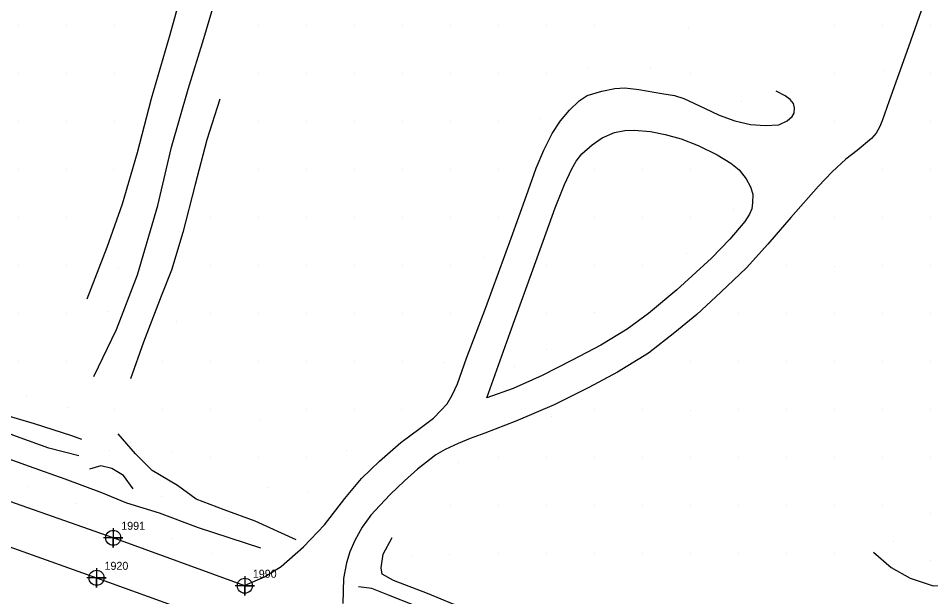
# Model space of a CAD drawing. Extents: x 1497074 to 1501343, y 481943 to 486114.
# Drawn here: x 1500304.3 to 1500589.4, y 482593.8 to 482774.6 of the extents above; entities that cross this region are included whole.
import ezdxf

# ---------------------------------------------------------------- set-up
doc = ezdxf.new("R2010")
doc.units = 0
for name, color, linetype in [('Exist DTM Crownline', 7, 'Continuous'), ('Exist DTM Crownline Cogo Number', 7, 'Continuous'), ('Exist DTM Crownline Cogo Point CELL', 7, 'Continuous'), ('Exist Roads EOP', 7, 'Continuous'), ('Exist Roads EOP Cogo Number', 7, 'Continuous'), ('Exist Roads EOP Cogo Point CELL', 7, 'Continuous'), ('PH Exist DTM Breakline', 7, 'Continuous'), ('PH Exist DTM Point', 7, 'Continuous')]:
    doc.layers.add(name, color=color, linetype=linetype)

msp = doc.modelspace()

# ---------------------------------------------------------------- linework, layer by layer
at = {"layer": 'Exist DTM Crownline'}
msp.add_lwpolyline([(1499395.36, 482985.02), (1499443.87, 482960.81), (1499493.08, 482936.36), (1499540.5, 482912.88), (1499586.46, 482890.36), (1499633.9, 482867.41), (1499680.88, 482845.25), (1499726.12, 482824.18), (1499773.19, 482803.77), (1499819.04, 482785.34), (1499906.6, 482751.56), (1499930.69, 482742.84), (1499979.87, 482724.77), (1500026.26, 482708.17), (1500077.15, 482689.67), (1500127.52, 482671.55), (1500177.68, 482653.78), (1500231.5, 482634.52), (1500279.65, 482617.19), (1500328.73, 482599.71), (1500369.66, 482584.94)], dxfattribs=at)
at = {"layer": 'Exist DTM Crownline Cogo Point CELL'}
msp.add_lwpolyline([(1500328.73, 482602.71), (1500328.73, 482596.71), (1500328.73, 482599.71), (1500331.73, 482599.71), (1500325.73, 482599.71)], dxfattribs=at)
msp.add_circle((1500328.73, 482599.71), 2.34, dxfattribs=at)
at = {"layer": 'Exist Roads EOP'}
msp.add_lwpolyline([(1500375.07, 482597.23), (1500333.95, 482612.21), (1500284.36, 482629.66)], dxfattribs=at)
at = {"layer": 'Exist Roads EOP Cogo Point CELL'}
for points in [[(1500333.95, 482615.21), (1500333.95, 482609.21), (1500333.95, 482612.21), (1500336.95, 482612.21), (1500330.95, 482612.21)], [(1500375.07, 482600.23), (1500375.07, 482594.23), (1500375.07, 482597.23), (1500378.07, 482597.23), (1500372.07, 482597.23)]]:
    msp.add_lwpolyline(points, dxfattribs=at)
for centre in [(1500333.95, 482612.21), (1500375.07, 482597.23)]:
    msp.add_circle(centre, 2.34, dxfattribs=at)
at = {"layer": 'PH Exist DTM Breakline'}
for points in [[(1500325.78, 482686.95), (1500332.06, 482703.04), (1500336.88, 482716.66), (1500341.57, 482732.63), (1500345.9, 482749.53), (1500351.74, 482769.61), (1500357.28, 482789.54), (1500364.06, 482813.23), (1500367.68, 482830.52), (1500369.47, 482841.48)], [(1500327.94, 482662.6), (1500335.02, 482677.33), (1500341.54, 482694.48), (1500347.91, 482716.12), (1500352.16, 482734.34), (1500357.36, 482752.48), (1500362.25, 482768.29), (1500368.97, 482790.97), (1500372.72, 482804.99), (1500375.16, 482818.35), (1500377.84, 482834.09)], [(1500587.82, 482780.89), (1500582.46, 482765.73), (1500576.39, 482748.8), (1500574.28, 482742.56), (1500573.4, 482740.62), (1500572.34, 482738.73), (1500570.92, 482737.04), (1500566.38, 482733.3), (1500562.92, 482730.59), (1500558.61, 482726.68), (1500554.32, 482722.16), (1500545.68, 482712.4), (1500538.46, 482704.01), (1500531.84, 482696.65), (1500523.87, 482688.99), (1500516.34, 482681.99), (1500509.44, 482676.41), (1500501.22, 482669.98), (1500491.48, 482663.97), (1500482.56, 482659.19), (1500471.78, 482653.8), (1500459.72, 482648.63), (1500450.11, 482644.88), (1500445.52, 482643.24), (1500441.79, 482641.73), (1500437.71, 482639.86), (1500434.74, 482638.14), (1500431.8, 482635.91), (1500429.06, 482633.67), (1500424.95, 482630.01), (1500420.52, 482625.74), (1500417.21, 482622.35), (1500414.47, 482619.26), (1500411.75, 482615.51), (1500409.44, 482611.42), (1500407.85, 482607.82), (1500406.82, 482604.35), (1500405.93, 482599.51), (1500405.73, 482591.71)], [(1500375.22, 482597.4), (1500381.21, 482599.99), (1500386.4, 482603.28), (1500393.46, 482609.44), (1500400.01, 482616.31), (1500406.35, 482624.48), (1500411.56, 482630.75), (1500417.15, 482636.14), (1500423.87, 482642.04), (1500429.9, 482646.46), (1500434.02, 482649.62), (1500436.37, 482652.01), (1500438.3, 482654.13), (1500439.83, 482656.85), (1500441.53, 482660.37), (1500444.35, 482668.33), (1500450.4, 482684.2), (1500458.27, 482705.84), (1500463.09, 482719.2), (1500466.12, 482727.75), (1500468.49, 482733.35), (1500471.12, 482738.66), (1500473.67, 482742.59), (1500476.48, 482745.93), (1500479.53, 482748.8), (1500482.03, 482750.45), (1500486.65, 482751.89), (1500490.7, 482752.67), (1500493.82, 482752.86), (1500498.21, 482752.38), (1500505.36, 482751.15), (1500509.33, 482750.49), (1500512.22, 482749.53), (1500518.73, 482746.48), (1500523.28, 482744.32), (1500528.22, 482742.58), (1500533.07, 482741.39), (1500537.69, 482741.09), (1500541.95, 482741.36), (1500544.58, 482742.58), (1500546.13, 482743.9), (1500546.72, 482744.99), (1500546.87, 482746.59), (1500546.57, 482747.95), (1500545.53, 482749.28), (1500543.89, 482750.43), (1500541.07, 482751.85)], [(1500367.26, 482749.39), (1500363.22, 482736.62), (1500359.52, 482722.71), (1500355.75, 482707.68), (1500352.16, 482695.9), (1500348.97, 482687.71), (1500343.38, 482673.43), (1500339.3, 482661.92)], [(1500466.44, 482699.72), (1500472.08, 482715.38), (1500474.98, 482722.65), (1500477.28, 482727.6), (1500478.65, 482729.93), (1500480.36, 482732.24), (1500483.63, 482735.04), (1500486.75, 482737.28), (1500490.62, 482738.93), (1500493.79, 482739.52), (1500496.7, 482739.68), (1500501.87, 482739.25), (1500506.43, 482738.33), (1500511.43, 482736.9), (1500516.75, 482734.82), (1500522.66, 482731.91), (1500526.92, 482729.33), (1500529.6, 482727.28), (1500531.73, 482724.48), (1500533.11, 482721.9), (1500533.78, 482719.66), (1500533.7, 482716.97), (1500533.47, 482715.03), (1500532.75, 482713.43), (1500531.33, 482711.15), (1500526.65, 482705.56), (1500520.89, 482699.66), (1500510.06, 482689.74), (1500501.23, 482682.29), (1500494.55, 482677.4), (1500486.3, 482672.42), (1500477.4, 482667.71), (1500467.98, 482662.96), (1500458.93, 482658.93), (1500450.7, 482655.98), (1500457.99, 482676.43), (1500466.44, 482699.72)], [(1500208.29, 482685.31), (1500228, 482679.03), (1500244.04, 482672.47), (1500259.31, 482667.17), (1500273.32, 482662.49), (1500285.08, 482657.56), (1500295.48, 482653.15), (1500302.13, 482650.02), (1500309.24, 482648), (1500320.96, 482644.18), (1500324, 482643.09)], [(1500323.24, 482637.8), (1500313.82, 482640.23), (1500304.84, 482643.51), (1500297.71, 482646.11), (1500291.47, 482650.25), (1500289.45, 482650.61), (1500286.02, 482651.12), (1500283.36, 482652.84), (1500276.72, 482655.18), (1500268.92, 482658.12), (1500259.06, 482661.55), (1500249.94, 482664.7), (1500239.91, 482667.95), (1500228.62, 482672.46), (1500218.19, 482676.11), (1500211.74, 482678.58)], [(1500380.12, 482608.96), (1500360.59, 482615.38), (1500348.37, 482619.89), (1500338.19, 482623.01), (1500330.4, 482626.23), (1500318.89, 482630.51), (1500307.75, 482634.56), (1500296.38, 482638.55), (1500283.77, 482642.79), (1500269.17, 482648.23), (1500256.17, 482652.93), (1500242.74, 482657.43), (1500228.34, 482662.72), (1500214.47, 482667.66), (1500201.42, 482672.49)], [(1500391.12, 482611.55), (1500378.28, 482617.41), (1500368.65, 482620.92), (1500359.91, 482624.3), (1500354.03, 482628.55), (1500346.15, 482633.26), (1500340.96, 482638.45), (1500335.54, 482644.77)], [(1500571.52, 482607.72), (1500577.05, 482602.9), (1500582.97, 482599.58), (1500590.14, 482597.24), (1500599.67, 482597.31), (1500612.54, 482600.14), (1500625.06, 482602.8), (1500638.71, 482605.78), (1500650.41, 482609.12), (1500660.42, 482611.97), (1500668.98, 482616.62), (1500675.4, 482622.69), (1500683.23, 482629.79), (1500689.31, 482639.13)], [(1500340.18, 482627.55), (1500337.21, 482631.71), (1500333.54, 482633.91), (1500330.12, 482634.73), (1500326.56, 482633.63)], [(1500547.62, 482565.77), (1500541.54, 482562.52), (1500536.9, 482561.72), (1500527.81, 482563.03), (1500516.97, 482565.85), (1500504.53, 482569.25), (1500491.66, 482573.73), (1500477.65, 482578.13), (1500465.31, 482582.73), (1500455.04, 482586.17), (1500443.76, 482590.06), (1500432.14, 482594.82), (1500421.54, 482598.92), (1500418.01, 482600.86), (1500417.69, 482602.83), (1500418.26, 482607.14), (1500421.14, 482612.28)], [(1500597.39, 482531.89), (1500581.86, 482537.56), (1500567.86, 482543.08), (1500555.09, 482549.62), (1500548.51, 482552.62), (1500544.53, 482554.85), (1500539.24, 482557.03), (1500528.98, 482558.76), (1500514.76, 482562.16), (1500504.39, 482565.28), (1500491.91, 482569.24), (1500479.6, 482573.43), (1500465.31, 482578.1), (1500453.59, 482582.18), (1500442.47, 482586), (1500428.38, 482590.96), (1500419.95, 482594.33), (1500414.71, 482596.39), (1500410.57, 482596.92)]]:
    msp.add_lwpolyline(points, dxfattribs=at)
at = {"layer": 'PH Exist DTM Point'}
for p, q in [((1500304.38, 482772.25), (1500304.38, 482772.25)), ((1500319.38, 482772.25), (1500319.38, 482772.25)), ((1500334.38, 482772.25), (1500334.38, 482772.25)), ((1500379.38, 482772.25), (1500379.38, 482772.25)), ((1500394.38, 482772.25), (1500394.38, 482772.25)), ((1500409.38, 482772.25), (1500409.38, 482772.25)), ((1500424.38, 482772.25), (1500424.38, 482772.25)), ((1500439.38, 482772.25), (1500439.38, 482772.25)), ((1500454.38, 482772.25), (1500454.38, 482772.25)), ((1500469.38, 482772.25), (1500469.38, 482772.25)), ((1500484.38, 482772.25), (1500484.38, 482772.25)), ((1500559.38, 482772.25), (1500559.38, 482772.25)), ((1500574.35, 482772.27), (1500574.35, 482772.27)), ((1500589.38, 482772.25), (1500589.38, 482772.25)), ((1500513.6, 482771.48), (1500513.6, 482771.48)), ((1500482.58, 482759.3), (1500482.58, 482759.3)), ((1500501.95, 482759.3), (1500501.95, 482759.3)), ((1500574.57, 482758.3), (1500574.57, 482758.3)), ((1500304.38, 482757.25), (1500304.38, 482757.25)), ((1500319.38, 482757.25), (1500319.38, 482757.25)), ((1500334.38, 482757.25), (1500334.38, 482757.25)), ((1500379.38, 482757.25), (1500379.38, 482757.25)), ((1500394.38, 482757.25), (1500394.38, 482757.25)), ((1500409.38, 482757.25), (1500409.38, 482757.25)), ((1500424.38, 482757.25), (1500424.38, 482757.25)), ((1500439.38, 482757.25), (1500439.38, 482757.25)), ((1500454.38, 482757.25), (1500454.38, 482757.25)), ((1500469.38, 482757.25), (1500469.38, 482757.25)), ((1500514.38, 482757.25), (1500514.38, 482757.25)), ((1500559.38, 482757.25), (1500559.38, 482757.25)), ((1500589.38, 482757.25), (1500589.38, 482757.25)), ((1500530.42, 482748.59), (1500530.42, 482748.59)), ((1500467.34, 482743.4), (1500467.34, 482743.4)), ((1500304.38, 482742.25), (1500304.38, 482742.25)), ((1500319.38, 482742.25), (1500319.38, 482742.25)), ((1500334.38, 482742.25), (1500334.38, 482742.25)), ((1500379.38, 482742.25), (1500379.38, 482742.25)), ((1500394.38, 482742.25), (1500394.38, 482742.25)), ((1500409.38, 482742.25), (1500409.38, 482742.25)), ((1500424.38, 482742.25), (1500424.38, 482742.25)), ((1500439.38, 482742.25), (1500439.38, 482742.25)), ((1500454.38, 482742.25), (1500454.38, 482742.25)), ((1500559.36, 482742.21), (1500559.36, 482742.21)), ((1500589.38, 482742.25), (1500589.38, 482742.25)), ((1500304.38, 482727.25), (1500304.38, 482727.25)), ((1500319.38, 482727.25), (1500319.38, 482727.25)), ((1500334.01, 482727.46), (1500334.01, 482727.46)), ((1500379.38, 482727.25), (1500379.38, 482727.25)), ((1500394.38, 482727.25), (1500394.38, 482727.25)), ((1500409.38, 482727.25), (1500409.38, 482727.25)), ((1500424.38, 482727.25), (1500424.38, 482727.25)), ((1500439.38, 482727.25), (1500439.38, 482727.25)), ((1500454.38, 482727.25), (1500454.38, 482727.25)), ((1500484.38, 482727.25), (1500484.38, 482727.25)), ((1500499.38, 482727.25), (1500499.38, 482727.25)), ((1500514.38, 482727.25), (1500514.38, 482727.25)), ((1500574.38, 482727.25), (1500574.38, 482727.25)), ((1500589.38, 482727.25), (1500589.38, 482727.25)), ((1500527.76, 482714.94), (1500527.76, 482714.94)), ((1500304.38, 482712.25), (1500304.38, 482712.25)), ((1500319.38, 482712.25), (1500319.38, 482712.25)), ((1500364.38, 482712.25), (1500364.38, 482712.25)), ((1500379.38, 482712.25), (1500379.38, 482712.25)), ((1500394.38, 482712.25), (1500394.38, 482712.25)), ((1500409.38, 482712.25), (1500409.38, 482712.25)), ((1500424.38, 482712.25), (1500424.38, 482712.25)), ((1500439.38, 482712.25), (1500439.38, 482712.25)), ((1500454.38, 482712.25), (1500454.38, 482712.25)), ((1500484.38, 482712.25), (1500484.38, 482712.25)), ((1500499.38, 482712.25), (1500499.38, 482712.25)), ((1500514.38, 482712.25), (1500514.38, 482712.25)), ((1500559.38, 482712.25), (1500559.38, 482712.25)), ((1500574.38, 482712.25), (1500574.38, 482712.25)), ((1500589.38, 482712.25), (1500589.38, 482712.25)), ((1500513.25, 482701.15), (1500513.25, 482701.15)), ((1500449.69, 482699.88), (1500449.69, 482699.88)), ((1500304.38, 482697.25), (1500304.38, 482697.25)), ((1500319.38, 482697.25), (1500319.38, 482697.25)), ((1500335.49, 482696.64), (1500335.49, 482696.64)), ((1500364.38, 482697.25), (1500364.38, 482697.25)), ((1500379.38, 482697.25), (1500379.38, 482697.25)), ((1500394.38, 482697.25), (1500394.38, 482697.25)), ((1500409.38, 482697.25), (1500409.38, 482697.25)), ((1500424.38, 482697.25), (1500424.38, 482697.25)), ((1500439.38, 482697.25), (1500439.38, 482697.25)), ((1500469.38, 482697.25), (1500469.38, 482697.25)), ((1500484.38, 482697.25), (1500484.38, 482697.25)), ((1500499.38, 482697.25), (1500499.38, 482697.25)), ((1500544.38, 482697.25), (1500544.38, 482697.25)), ((1500559.31, 482697.13), (1500559.31, 482697.13)), ((1500574.38, 482697.25), (1500574.38, 482697.25)), ((1500589.38, 482697.25), (1500589.38, 482697.25)), ((1500304.38, 482682.25), (1500304.38, 482682.25)), ((1500319.38, 482682.25), (1500319.38, 482682.25)), ((1500332.06, 482683.1), (1500332.06, 482683.1)), ((1500364.38, 482682.25), (1500364.38, 482682.25)), ((1500379.38, 482682.25), (1500379.38, 482682.25)), ((1500394.38, 482682.25), (1500394.38, 482682.25)), ((1500409.38, 482682.25), (1500409.38, 482682.25)), ((1500424.38, 482682.25), (1500424.38, 482682.25)), ((1500439.38, 482682.25), (1500439.38, 482682.25)), ((1500469.38, 482682.25), (1500469.38, 482682.25)), ((1500484.27, 482682.78), (1500484.27, 482682.78)), ((1500529.38, 482682.25), (1500529.38, 482682.25)), ((1500544.38, 482682.25), (1500544.38, 482682.25)), ((1500559.4, 482682.21), (1500559.4, 482682.21)), ((1500574.38, 482682.25), (1500574.38, 482682.25)), ((1500589.38, 482682.25), (1500589.38, 482682.25)), ((1500353.82, 482679.77), (1500353.82, 482679.77)), ((1500469.21, 482671.24), (1500469.21, 482671.24)), ((1500304.38, 482667.25), (1500304.38, 482667.25)), ((1500319.38, 482667.25), (1500319.38, 482667.25)), ((1500349.38, 482667.25), (1500349.38, 482667.25)), ((1500364.38, 482667.25), (1500364.38, 482667.25)), ((1500379.38, 482667.25), (1500379.38, 482667.25)), ((1500394.38, 482667.25), (1500394.38, 482667.25)), ((1500409.38, 482667.25), (1500409.38, 482667.25)), ((1500424.38, 482667.25), (1500424.38, 482667.25)), ((1500437.36, 482667.06), (1500437.36, 482667.06)), ((1500514.38, 482667.25), (1500514.38, 482667.25)), ((1500529.38, 482667.25), (1500529.38, 482667.25)), ((1500544.38, 482667.25), (1500544.38, 482667.25)), ((1500559.38, 482667.25), (1500559.38, 482667.25)), ((1500574.38, 482667.25), (1500574.38, 482667.25)), ((1500589.38, 482667.25), (1500589.38, 482667.25)), ((1500459.4, 482665.66), (1500459.4, 482665.66)), ((1500306.97, 482656.65), (1500306.97, 482656.65)), ((1500319.69, 482652.8), (1500319.69, 482652.8)), ((1500334.38, 482652.25), (1500334.38, 482652.25)), ((1500349.38, 482652.25), (1500349.38, 482652.25)), ((1500364.38, 482652.25), (1500364.38, 482652.25)), ((1500394.38, 482652.25), (1500394.38, 482652.25)), ((1500409.38, 482652.25), (1500409.38, 482652.25)), ((1500424.06, 482652.43), (1500424.06, 482652.43)), ((1500484.38, 482652.25), (1500484.38, 482652.25)), ((1500499.38, 482652.25), (1500499.38, 482652.25)), ((1500514.34, 482652.17), (1500514.34, 482652.17)), ((1500529.38, 482652.25), (1500529.38, 482652.25)), ((1500544.38, 482652.25), (1500544.38, 482652.25)), ((1500559.38, 482652.25), (1500559.38, 482652.25)), ((1500574.38, 482652.25), (1500574.38, 482652.25)), ((1500589.38, 482652.25), (1500589.38, 482652.25)), ((1500379.85, 482649.25), (1500379.85, 482649.25)), ((1500470.93, 482650.1), (1500470.93, 482650.1)), ((1500332.67, 482639.56), (1500332.67, 482639.56)), ((1500352.21, 482638.9), (1500352.21, 482638.9)), ((1500406.92, 482639.65), (1500406.92, 482639.65)), ((1500364.38, 482637.25), (1500364.38, 482637.25)), ((1500379.38, 482637.25), (1500379.38, 482637.25)), ((1500394.38, 482637.25), (1500394.38, 482637.25)), ((1500441.81, 482635.89), (1500441.81, 482635.89)), ((1500454.38, 482637.25), (1500454.38, 482637.25)), ((1500469.38, 482637.25), (1500469.38, 482637.25)), ((1500484.38, 482637.25), (1500484.38, 482637.25)), ((1500499.38, 482637.25), (1500499.38, 482637.25)), ((1500514.38, 482637.25), (1500514.38, 482637.25)), ((1500529.38, 482637.25), (1500529.38, 482637.25)), ((1500544.38, 482637.25), (1500544.38, 482637.25)), ((1500559.38, 482637.25), (1500559.38, 482637.25)), ((1500574.38, 482637.25), (1500574.38, 482637.25)), ((1500589.38, 482637.25), (1500589.38, 482637.25)), ((1500307.37, 482628.15), (1500307.37, 482628.15)), ((1500382.54, 482627.99), (1500382.54, 482627.99)), ((1500395.11, 482626.46), (1500395.11, 482626.46)), ((1500348.91, 482625.21), (1500348.91, 482625.21)), ((1500322.44, 482622.79), (1500322.44, 482622.79)), ((1500439.38, 482622.25), (1500439.38, 482622.25)), ((1500454.38, 482622.25), (1500454.38, 482622.25)), ((1500469.38, 482622.25), (1500469.38, 482622.25)), ((1500484.38, 482622.25), (1500484.38, 482622.25)), ((1500499.38, 482622.25), (1500499.38, 482622.25)), ((1500514.38, 482622.25), (1500514.38, 482622.25)), ((1500529.38, 482622.25), (1500529.38, 482622.25)), ((1500544.38, 482622.25), (1500544.38, 482622.25)), ((1500559.38, 482622.25), (1500559.38, 482622.25)), ((1500574.38, 482622.25), (1500574.38, 482622.25)), ((1500589.34, 482619.89), (1500589.34, 482619.89)), ((1500338.22, 482616.74), (1500338.22, 482616.74)), ((1500352.04, 482612.07), (1500352.04, 482612.07)), ((1500577.87, 482611.12), (1500577.87, 482611.12)), ((1500364.51, 482607.38), (1500364.51, 482607.38)), ((1500427.26, 482606.79), (1500427.26, 482606.79)), ((1500439.09, 482606.89), (1500439.09, 482606.89)), ((1500454.38, 482607.25), (1500454.38, 482607.25)), ((1500469.38, 482607.25), (1500469.38, 482607.25)), ((1500484.38, 482607.25), (1500484.38, 482607.25)), ((1500499.38, 482607.25), (1500499.38, 482607.25)), ((1500514.38, 482607.25), (1500514.38, 482607.25)), ((1500529.38, 482607.25), (1500529.38, 482607.25)), ((1500544.38, 482607.25), (1500544.38, 482607.25)), ((1500559.38, 482607.25), (1500559.38, 482607.25)), ((1500589.33, 482605.03), (1500589.33, 482605.03))]:
    msp.add_line(p, q, dxfattribs=at)

# ---------------------------------------------------------------- texts
at = {"layer": 'Exist DTM Crownline Cogo Number'}
msp.add_text('1920', height=2.5, dxfattribs=at).set_placement((1500331.23, 482602.21))
at = {"layer": 'Exist Roads EOP Cogo Number'}
for s, p in [('1991', (1500336.45, 482614.72)), ('1990', (1500377.57, 482599.73))]:
    msp.add_text(s, height=2.5, dxfattribs=at).set_placement(p)

doc.saveas('drawing.dxf')
